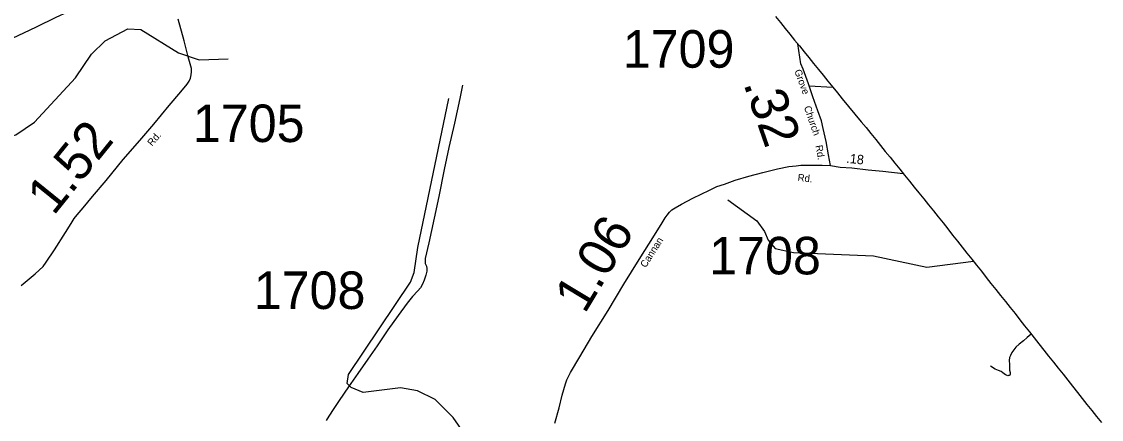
# Model space of a CAD drawing. Extents: x 2093524 to 2270757, y 289120 to 570408.
# Drawn here: x 2203005 to 2217376, y 547472 to 552769 of the extents above; entities that cross this region are included whole.
import ezdxf

# ---------------------------------------------------------------- set-up
doc = ezdxf.new("R2010")
doc.units = 0
for name, color, linetype in [('Exist Boundary Political CountyLine', 7, 'Continuous'), ('Exist Hydrographic Creek Single Shore', 7, 'Continuous'), ('Exist Hydrographic Misc Water Feature', 7, 'Continuous'), ('Exist Road Non-System Type 51', 7, 'Continuous'), ('Exist Road Primary US Attributed', 7, 'Continuous'), ('Exist Road Secondary Mileage Hundredths English Label', 7, 'Continuous'), ('Exist Road Secondary Type 51 Attributed', 7, 'Continuous'), ('Exist Road Secondary Type 51 Label', 7, 'Continuous'), ('Exist Road Secondary Type 51 Number Label', 7, 'Continuous')]:
    doc.layers.add(name, color=color, linetype=linetype)

msp = doc.modelspace()

# ---------------------------------------------------------------- linework, layer by layer
at = {"layer": 'Exist Boundary Political CountyLine'}
msp.add_lwpolyline([(2213040, 552835), (2213103, 552757), (2213166, 552679), (2213230, 552601), (2213293, 552523), (2213356, 552445), (2213420, 552367), (2213483, 552289), (2213546, 552211), (2213610, 552133), (2213673, 552055), (2213736, 551977), (2213800, 551898), (2213863, 551820), (2213926, 551742), (2214011, 551640), (2214096, 551538), (2214180, 551436), (2214244, 551357), (2214308, 551278), (2214372, 551199), (2214436, 551120), (2214500, 551041), (2214564, 550962), (2214628, 550882), (2214692, 550803), (2214756, 550724), (2214820, 550645), (2214884, 550566), (2214948, 550487), (2215012, 550408), (2215076, 550328), (2215140, 550249), (2215204, 550169), (2215268, 550088), (2215332, 550008), (2215396, 549927), (2215459, 549846), (2215523, 549766), (2215587, 549685), (2215651, 549605), (2215715, 549524), (2215779, 549444), (2215843, 549363), (2215906, 549282), (2215970, 549202), (2216034, 549121), (2216098, 549041), (2216162, 548960), (2216226, 548880), (2216290, 548799), (2216354, 548718), (2216418, 548638), (2216482, 548557), (2216545, 548477), (2216609, 548396), (2216673, 548316), (2216737, 548235), (2216801, 548154), (2216865, 548074), (2216929, 547993), (2216992, 547913), (2217056, 547832), (2217120, 547752), (2217184, 547671), (2217248, 547590), (2217312, 547510), (2217376, 547429)], dxfattribs=at)
at = {"layer": 'Exist Hydrographic Creek Single Shore'}
msp.add_lwpolyline([(2209206, 546717), (2208962, 547191), (2208751, 547497), (2208508, 547738), (2208274, 547851), (2208049, 547891), (2207549, 547829), (2207391, 547895), (2207340, 547951), (2207356, 548069), (2208181, 549299), (2208230, 549426), (2208277, 549759), (2208689, 551745)], dxfattribs=at)
at = {"layer": 'Exist Hydrographic Misc Water Feature'}
for points in [[(2199371, 548814), (2199504, 548831), (2199946, 548793), (2200961, 548926), (2201136, 548985), (2201285, 549077), (2201442, 549261), (2201532, 549453), (2201619, 550153), (2201742, 550488), (2202279, 551025), (2202537, 551168), (2202928, 551261), (2203176, 551430), (2203722, 552019), (2203936, 552336), (2204118, 552513), (2204417, 552671), (2204592, 552664), (2205094, 552353), (2205370, 552262), (2205753, 552274)], [(2212404, 550395), (2212790, 550115), (2212890, 549975), (2212941, 549859), (2213034, 549749), (2213276, 549695), (2214342, 549650), (2215051, 549498), (2215672, 549578)]]:
    msp.add_lwpolyline(points, dxfattribs=at)
at = {"layer": 'Exist Road Non-System Type 51'}
for points in [[(2208873, 551923), (2208836, 551745), (2208765, 551415), (2208691, 551092), (2208631, 550798), (2208559, 550442), (2208496, 550152), (2208426, 549823), (2208375, 549613), (2208375, 549581), (2208378, 549547), (2208396, 549513), (2208400, 549481), (2208398, 549447), (2208383, 549393), (2208363, 549325), (2208342, 549271), (2208312, 549225), (2208278, 549185), (2208207, 549110), (2208173, 549066), (2208137, 549022), (2208019, 548855), (2207880, 548666), (2207736, 548451), (2207611, 548272), (2207478, 548082), (2207355, 547905), (2207233, 547724), (2207142, 547591), (2207070, 547479), (2207059, 547457)], [(2213486, 551915), (2213802, 551895)], [(2216443, 548606), (2216386, 548562), (2216338, 548518), (2216280, 548472), (2216236, 548432), (2216212, 548400), (2216185, 548363), (2216165, 548325), (2216153, 548297), (2216149, 548255), (2216152, 548203), (2216152, 548161), (2216154, 548127), (2216162, 548097), (2216161, 548073), (2216159, 548061), (2216149, 548055), (2216139, 548055), (2216129, 548053), (2216111, 548059), (2216099, 548067), (2216065, 548093), (2216041, 548109), (2216008, 548122), (2215964, 548142), (2215902, 548182)]]:
    msp.add_lwpolyline(points, dxfattribs=at)
at = {"layer": 'Exist Road Primary US Attributed'}
msp.add_lwpolyline([(2202820, 552519), (2203035, 552621), (2203202, 552700), (2203465, 552828), (2203621, 552901), (2203806, 552992), (2204013, 553091), (2204196, 553178), (2204461, 553310), (2204679, 553416), (2204892, 553515)], dxfattribs=at)
at = {"layer": 'Exist Road Secondary Type 51 Attributed'}
for points in [[(2203000, 549256), (2203185, 549409), (2203294, 549506), (2203332, 549564), (2203442, 549731), (2203589, 549960), (2203666, 550082), (2203706, 550147), (2203745, 550197), (2203826, 550291), (2203951, 550442), (2204132, 550653), (2204356, 550931), (2204580, 551188), (2204766, 551405), (2204970, 551653), (2205123, 551833), (2205209, 551936), (2205236, 551974), (2205252, 552014), (2205264, 552060), (2205267, 552102), (2205267, 552144), (2205222, 552302), (2205169, 552512), (2205091, 552801)], [(2213770, 550852), (2213746, 550995), (2213714, 551173), (2213675, 551345), (2213651, 551447), (2213603, 551582), (2213536, 551768), (2213477, 551939), (2213406, 552135), (2213375, 552208), (2213336, 552471)], [(2210104, 547424), (2210158, 547626), (2210201, 547794), (2210242, 547945), (2210262, 547997), (2210311, 548095), (2210433, 548306), (2210595, 548577), (2210811, 548924), (2211021, 549271), (2211222, 549601), (2211428, 549924), (2211531, 550089), (2211572, 550157), (2211596, 550191), (2211630, 550231), (2211661, 550261), (2211705, 550290), (2211789, 550338), (2211940, 550417), (2212159, 550523), (2212259, 550573), (2212359, 550606), (2212502, 550659), (2212684, 550712), (2212871, 550759), (2213065, 550807), (2213215, 550838), (2213313, 550849), (2213375, 550857), (2213537, 550856), (2213658, 550857), (2213770, 550852)], [(2213770, 550852), (2213901, 550832), (2214055, 550820), (2214271, 550797), (2214465, 550779), (2214737, 550748)]]:
    msp.add_lwpolyline(points, dxfattribs=at)

# ---------------------------------------------------------------- texts
at = {"layer": 'Exist Road Secondary Mileage Hundredths English Label'}
for s, height, rotation, p in [('.32', 500, 289.1543, (2212608, 551944)), ('1.52', 500, 51.0791, (2203431, 550174)), ('.18', 125, 354.0558, (2213977, 550890)), ('1.06', 500, 58.9008, (2210499, 548866))]:
    msp.add_text(s, height=height, rotation=rotation, dxfattribs=at).set_placement(p)
at = {"layer": 'Exist Road Secondary Type 51 Label'}
for s, rotation, p in [('Grove', 290.0473, (2213288, 552113)), ('Church', 289.1543, (2213415, 551629)), ('Rd.', 48.9546, (2204741, 551104)), ('Rd.', 279.953, (2213570, 551117)), ('Rd.', 354.0558, (2213330, 550648)), ('Cannan', 57.5415, (2211311, 549484))]:
    msp.add_text(s, height=95, rotation=rotation, dxfattribs=at).set_placement(p)
at = {"layer": 'Exist Road Secondary Type 51 Number Label'}
for s, p in [('1709', (2211005, 552155)), ('1705', (2205284, 551165)), ('1708', (2212155, 549403)), ('1708', (2206094, 548942))]:
    msp.add_text(s, height=500, dxfattribs=at).set_placement(p)

doc.saveas('drawing.dxf')
